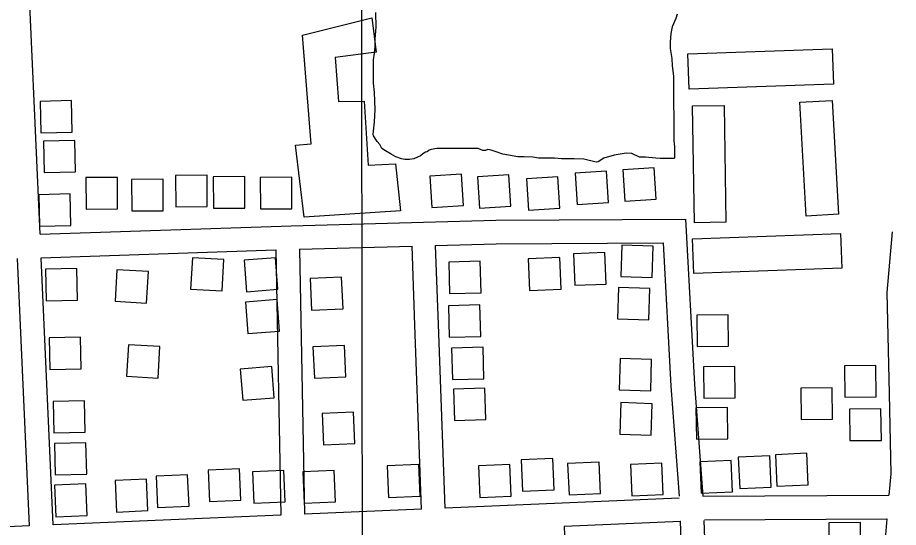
# Model space of a CAD drawing. Extents: x 3297716 to 3335574, y 688621 to 713991.
# Drawn here: x 3327658 to 3328778, y 710910 to 711558 of the extents above; entities that cross this region are included whole.
import ezdxf

# ---------------------------------------------------------------- set-up
doc = ezdxf.new("R2010")
doc.units = 0
for name, color, linetype in [('V-BLDG-OTLN', 7, 'Continuous'), ('V-GRID-MAJR', 7, 'Continuous'), ('V-ROAD-CNTR', 7, 'Continuous'), ('V-SITE-VEGE', 7, 'Continuous')]:
    doc.layers.add(name, color=color, linetype=linetype)

msp = doc.modelspace()

# ---------------------------------------------------------------- linework, layer by layer
at = {"layer": 'V-BLDG-OTLN'}
for points in [[(3328022.5, 711304.2), (3328011.4, 711395.6), (3328031.5, 711397.3), (3328020.5, 711535.6), (3328108.5, 711557.7), (3328114.1, 711513.9), (3328061.9, 711507.1), (3328066.1, 711451.4), (3328098.9, 711451.7), (3328103.7, 711370.5), (3328138.8, 711372.1), (3328144.9, 711312.2)], [(3328695.4, 711473.4), (3328512, 711467), (3328510.4, 711511.9), (3328693.8, 711518.2)], [(3327686.7, 711451.5), (3327687.7, 711411.5), (3327727.7, 711412.5), (3327726.7, 711452.5)], [(3328556.4, 711446.3), (3328558.7, 711297.8), (3328518.7, 711297.2), (3328516.3, 711445.7)], [(3328660.9, 711305.7), (3328652.8, 711450.4), (3328693.7, 711452.8), (3328701.8, 711308)], [(3327691.1, 711400.9), (3327692, 711360.9), (3327732, 711361.9), (3327731.1, 711401.9)], [(3328430.1, 711324.6), (3328470.1, 711327.1), (3328467.6, 711367), (3328427.6, 711364.5)], [(3327745.4, 711314.5), (3327785.4, 711314.7), (3327785.1, 711354.7), (3327745.1, 711354.5)], [(3327859.3, 711317.4), (3327899.3, 711317.7), (3327899.1, 711357.7), (3327859.1, 711357.4)], [(3327907.2, 711315.6), (3327947.2, 711315.9), (3327946.9, 711355.9), (3327906.9, 711355.6)], [(3327967, 711314.7), (3328007, 711315), (3328006.7, 711355), (3327966.7, 711354.7)], [(3328185, 711316.5), (3328224.9, 711319), (3328222.4, 711359), (3328182.5, 711356.5)], [(3328245.3, 711315.7), (3328285.2, 711318.2), (3328282.7, 711358.2), (3328242.7, 711355.6)], [(3328307.6, 711313.2), (3328347.5, 711315.7), (3328345, 711355.6), (3328305, 711353.1)], [(3328369.6, 711320.3), (3328409.5, 711322.8), (3328407, 711362.7), (3328367.1, 711360.2)], [(3327803.4, 711312.2), (3327843.4, 711312.4), (3327843.2, 711352.4), (3327803.2, 711352.2)], [(3327685, 711332.8), (3327685.9, 711292.9), (3327725.9, 711293.8), (3327725, 711333.8)], [(3328706.2, 711239.6), (3328517.9, 711232.5), (3328516.2, 711276.6), (3328704.5, 711283.7)], [(3328465, 711227.4), (3328466.2, 711267.4), (3328426.2, 711268.7), (3328425, 711228.7)], [(3327920.5, 711250.3), (3327880.6, 711252.6), (3327878.2, 711212.7), (3327918.2, 711210.4)], [(3327989.2, 711212.6), (3327986.1, 711252.4), (3327946.3, 711249.4), (3327949.3, 711209.5)], [(3328347.5, 711252.8), (3328307.5, 711251.2), (3328309.1, 711211.2), (3328349.1, 711212.8)], [(3328405, 711259.2), (3328365, 711257.6), (3328366.6, 711217.6), (3328406.6, 711219.2)], [(3328206.4, 711247.1), (3328207.5, 711207.2), (3328247.5, 711208.2), (3328246.4, 711248.2)], [(3327693.6, 711238), (3327694.5, 711198), (3327734.5, 711198.9), (3327733.6, 711238.9)], [(3327824.5, 711235.1), (3327784.5, 711237.4), (3327782.2, 711197.5), (3327822.1, 711195.1)], [(3328030.2, 711226.1), (3328031.9, 711186.2), (3328071.9, 711187.9), (3328070.1, 711227.9)], [(3328460.9, 711173.8), (3328462.1, 711213.7), (3328422.2, 711215), (3328420.9, 711175)], [(3327991, 711159.5), (3327988, 711199.4), (3327948.1, 711196.3), (3327951.1, 711156.5)], [(3328205.9, 711191.5), (3328207, 711151.5), (3328247, 711152.6), (3328245.9, 711192.6)], [(3328521.8, 711179.7), (3328522.2, 711139.7), (3328562.2, 711140.1), (3328561.8, 711180.1)], [(3327698.2, 711150.7), (3327699.1, 711110.7), (3327739.1, 711111.6), (3327738.2, 711151.6)], [(3327839.1, 711139.6), (3327799.1, 711142), (3327796.8, 711102), (3327836.7, 711099.7)], [(3328033.7, 711139.5), (3328035.5, 711099.5), (3328075.4, 711101.3), (3328073.7, 711141.2)], [(3328209.9, 711137.8), (3328211, 711097.8), (3328251, 711098.9), (3328249.9, 711138.9)], [(3328463.1, 711083.3), (3328464.3, 711123.3), (3328424.4, 711124.5), (3328423.1, 711084.5)], [(3327984.3, 711074.4), (3327981.2, 711114.3), (3327941.3, 711111.2), (3327944.4, 711071.4)], [(3328530.1, 711114), (3328530.6, 711074), (3328570.6, 711074.4), (3328570.1, 711114.4)], [(3328749.8, 711075.8), (3328749.4, 711115.8), (3328709.4, 711115.4), (3328709.8, 711075.4)], [(3328212.4, 711085.6), (3328213.5, 711045.7), (3328253.5, 711046.8), (3328252.4, 711086.7)], [(3328653.8, 711086.9), (3328654.3, 711046.9), (3328694.3, 711047.3), (3328693.8, 711087.3)], [(3327703.3, 711069.9), (3327704.3, 711029.9), (3327744.2, 711030.9), (3327743.3, 711070.8)], [(3328463.8, 711027.1), (3328465, 711067.1), (3328425, 711068.4), (3328423.8, 711028.4)], [(3328520.7, 711061.8), (3328521.2, 711021.8), (3328561.2, 711022.2), (3328560.7, 711062.2)], [(3328045.2, 711054.6), (3328046.9, 711014.7), (3328086.9, 711016.4), (3328085.1, 711056.4)], [(3328756.4, 711020.5), (3328755.9, 711060.5), (3328715.9, 711060.1), (3328716.4, 711020.1)], [(3327705, 711016.5), (3327706, 710976.5), (3327746, 710977.5), (3327745, 711017.5)], [(3328300.3, 710955.9), (3328340.2, 710957.6), (3328338.5, 710997.6), (3328298.5, 710995.8)], [(3328527.1, 710953.2), (3328567.1, 710955), (3328565.3, 710994.9), (3328525.4, 710993.2)], [(3328576.3, 710959.3), (3328616.2, 710961), (3328614.5, 711001), (3328574.5, 710999.2)], [(3328623.3, 710962.3), (3328663.3, 710964), (3328661.5, 711004), (3328621.6, 711002.2)], [(3327902.1, 710942.6), (3327942.1, 710944.4), (3327940.3, 710984.3), (3327900.4, 710982.6)], [(3328129.9, 710947.9), (3328169.8, 710949.7), (3328168.1, 710989.7), (3328128.1, 710987.9)], [(3328245.8, 710947.9), (3328285.8, 710949.7), (3328284.1, 710989.6), (3328244.1, 710987.9)], [(3328359.3, 710951.2), (3328399.2, 710952.9), (3328397.5, 710992.9), (3328357.5, 710991.1)], [(3328439.1, 710949.9), (3328479.1, 710951.6), (3328477.3, 710991.6), (3328437.4, 710989.8)], [(3327836.2, 710935), (3327876.2, 710936.8), (3327874.4, 710976.7), (3327834.5, 710975)], [(3327958.4, 710940.6), (3327998.4, 710942.3), (3327996.7, 710982.3), (3327956.7, 710980.5)], [(3328022.4, 710940.6), (3328062.4, 710942.4), (3328060.7, 710982.3), (3328020.7, 710980.6)], [(3327706.9, 710923.3), (3327746.8, 710925.1), (3327745.1, 710965), (3327705.1, 710963.3)], [(3327783.9, 710929.3), (3327823.9, 710931.1), (3327822.1, 710971), (3327782.2, 710969.3)], [(3328730.1, 710876.1), (3328729.7, 710916.1), (3328689.7, 710915.7), (3328690.1, 710875.7)]]:
    msp.add_lwpolyline(points, close=True, dxfattribs=at)
at = {"layer": 'V-GRID-MAJR'}
msp.add_spline([(3328118.7, 694026.2), (3328114.7, 697055), (3328106.8, 703116.6), (3328098.9, 709178.2), (3328094.9, 712211)], degree=3, dxfattribs=at)
at = {"layer": 'V-ROAD-CNTR'}
for points in [[(3327686.9, 711282.5), (3327669.7, 711668.6)], [(3328006.1, 711293.3), (3328266.3, 711300.4), (3328507.2, 711301.9), (3328518.6, 711091.3), (3328529.2, 710949.5)], [(3327686.8, 711282.5), (3328006, 711293.3)], [(3328770.2, 711285.8), (3328763.2, 711208.3), (3328766.2, 711080), (3328768.4, 710978.1), (3328766, 710950.7)], [(3328016.5, 711263.5), (3328159.7, 711267.5)], [(3328016.5, 711263.5), (3328022.9, 710926.6)], [(3328171.7, 710933), (3328163.4, 711166.8), (3328159.7, 711267.5)], [(3328189.7, 711268.3), (3328266.8, 711270.4), (3328478.8, 711271.7), (3328488.7, 711089.4), (3328499.1, 710949.3)], [(3328201.7, 710934.3), (3328193.4, 711167.9), (3328189.7, 711268.3)], [(3327688.2, 711252.5), (3327986.5, 711262.6)], [(3327703.3, 710912.9), (3327688.2, 711252.5)], [(3327986.5, 711262.6), (3327992.9, 710925.3)], [(3327673.3, 710911.6), (3327658.2, 711251.5)], [(3328529.2, 710949.4), (3328766, 710950.7)], [(3328499.3, 710947.1), (3328201.7, 710934.3)], [(3328171.7, 710933), (3328022.9, 710926.6)], [(3327992.9, 710925.3), (3327703.3, 710912.9)], [(3328501, 710917.1), (3328352.9, 710910.8)], [(3328521, 710174.8), (3328520.2, 710407.3), (3328501, 710917.1)], [(3328501.5, 710917.2), (3328501.1, 710917.1)], [(3328551, 710175.7), (3328550.2, 710408), (3328531, 710918.4)], [(3328531.4, 710919.5), (3328763.4, 710920.7)], [(3328763.4, 710920.7), (3328759.9, 710880.2), (3328753.1, 710748.7), (3328762, 710547.6), (3328769.3, 710328.9), (3328786.7, 710183)], [(3327673.3, 710911.6), (3327559, 710906.7), (3327347.8, 710898.9)], [(3328352.9, 710910.8), (3328382.6, 710169.4)]]:
    msp.add_lwpolyline(points, dxfattribs=at)
at = {"layer": 'V-SITE-VEGE'}
msp.add_lwpolyline([(3328496.9, 711562.2), (3328495.2, 711556.9), (3328490.6, 711546.4), (3328488.6, 711537.9), (3328488, 711526.7), (3328488, 711518.9), (3328490, 711505.8), (3328490.6, 711496.6), (3328492, 711483.5), (3328492, 711446.2), (3328492.7, 711434.4), (3328492.7, 711401.6), (3328493.4, 711393.7), (3328493.4, 711382.6), (3328493.4, 711379.3), (3328492.7, 711378.7), (3328485.5, 711378.7), (3328475, 711378.7), (3328469.8, 711379.3), (3328456.7, 711380.6), (3328448.8, 711380.6), (3328439, 711385.2), (3328431.8, 711385.8), (3328416.7, 711383.2), (3328403.6, 711379.2), (3328396.4, 711374.6), (3328393.8, 711374), (3328378.1, 711377.9), (3328365.6, 711378.6), (3328349.9, 711378.5), (3328340.7, 711379.2), (3328320.4, 711379.2), (3328313.2, 711380.5), (3328302.1, 711381.1), (3328294.2, 711381.1), (3328282.4, 711383.1), (3328275.2, 711384.4), (3328265.4, 711387.6), (3328260.1, 711389.6), (3328256.2, 711390.2), (3328252.9, 711388.9), (3328249.6, 711388.9), (3328243.7, 711391.5), (3328237.8, 711391.5), (3328227.4, 711391.5), (3328222.8, 711391.5), (3328215.6, 711391.5), (3328211.6, 711391.5), (3328203.8, 711391.5), (3328197.2, 711391.5), (3328191.3, 711391.5), (3328184.1, 711390.2), (3328181.5, 711389.5), (3328178.9, 711387.5), (3328176.9, 711386.9), (3328173.6, 711384.9), (3328170.4, 711382.3), (3328161.8, 711378.4), (3328156.6, 711377.7), (3328150.7, 711377.7), (3328146.1, 711378.3), (3328138.9, 711381), (3328133, 711384.2), (3328125.8, 711388.8), (3328121.2, 711391.4), (3328118.6, 711396.7), (3328115.3, 711400.6), (3328110.7, 711407.8), (3328110.1, 711409.8), (3328112, 711425.5), (3328112.6, 711441.2), (3328112, 711462.8), (3328110.6, 711474.6), (3328110.6, 711504.1), (3328111.9, 711512.6), (3328112.6, 711521.1), (3328112.6, 711531), (3328113.9, 711546), (3328113.8, 711564.4)], dxfattribs=at)

doc.saveas('drawing.dxf')
